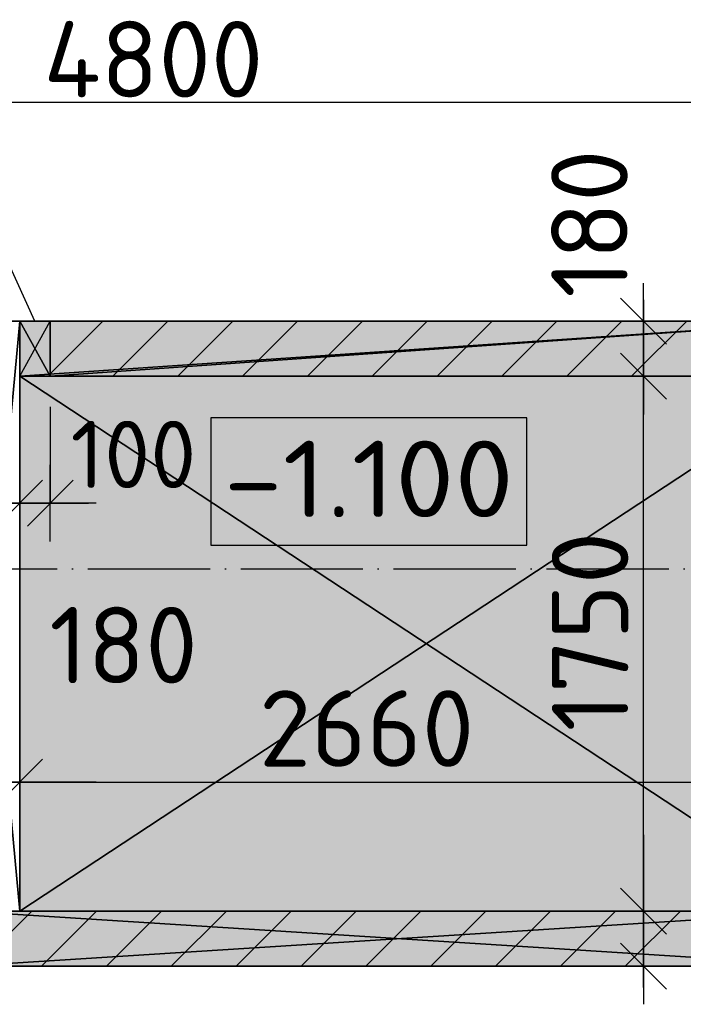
# Model space of a CAD drawing. Header units: millimetres. Extents: x 40580 to 559114, y -343730 to 81020.
# Tile 596 of 656: x 475701 to 477872, y -74575 to -71353. Entities that reach past the tile are written whole.
import ezdxf
from ezdxf.enums import TextEntityAlignment as Align

# ---------------------------------------------------------------- set-up
doc = ezdxf.new("R2010")
doc.units = ezdxf.units.MM
doc.linetypes.add('______11', pattern=[500, 400, -50, 0, -50])
doc.linetypes.add('______5', pattern=[1100, 800, -100, 100, -100])
for name, color, linetype in [('_____________1', 7, 'Continuous'), ('_________________', 7, 'Continuous'), ('___________________', 253, '______5'), ('______________________', 7, 'Continuous'), ('_______________________1', 7, 'Continuous'), ('_________________________0', 7, 'Continuous'), ('__________________________', 22, 'Continuous')]:
    doc.layers.add(name, color=color, linetype=linetype)
doc.layers.add('Standard', color=7, linetype='Continuous', lineweight=25)
doc.styles.add('ISOCPEUR', font='isocpeur.ttf')

# ---------------------------------------------------------------- blocks, each defined once
blk = doc.blocks.new('ALL_ML_STRICH')
at = {"color": 0, "linetype": 'ByBlock', "lineweight": -2}
for p, q in [((0, -0.5), (0, 0.5)), ((-0.3, -0.3), (0.3, 0.3)), ((-1, 0), (0.5, 0))]:
    blk.add_line(p, q, dxfattribs=at)

msp = doc.modelspace()

# ---------------------------------------------------------------- hatches: boundary and pattern name
at = {"layer": '_____________1', "linetype": 'Continuous'}
for points in [[(475801.3, -72519.6), (478361.3, -72519.6), (478361.3, -72339.6), (475801.3, -72339.6)], [(478361.3, -74269.6), (475521.3, -74269.6), (475521.3, -74449.6), (478361.3, -74449.6)]]:
    msp.add_hatch(color=9, dxfattribs=at).paths.add_polyline_path(points)

# ---------------------------------------------------------------- linework, layer by layer
at = {"layer": '_____________1', "color": 253, "linetype": '______11'}
for p, q in [((475801.3, -72512), (475973.7, -72339.6)), ((476218, -72519.6), (476398, -72339.6)), ((476642.2, -72519.6), (476822.2, -72339.6)), ((477066.5, -72519.6), (477246.5, -72339.6)), ((477490.8, -72519.6), (477670.8, -72339.6)), ((475560.8, -74449.6), (475740.8, -74269.6)), ((475985, -74449.6), (476165, -74269.6)), ((476409.3, -74449.6), (476589.3, -74269.6)), ((476833.6, -74449.6), (477013.6, -74269.6)), ((477257.8, -74449.6), (477437.8, -74269.6)), ((477682.1, -74449.6), (477862.1, -74269.6))]:
    msp.add_line(p, q, dxfattribs=at)
at = {"layer": '_____________1', "color": 253, "linetype": '______5'}
for p, q in [((476005.8, -72519.6), (476185.8, -72339.6)), ((476430.1, -72519.6), (476610.1, -72339.6)), ((476854.4, -72519.6), (477034.4, -72339.6)), ((477278.6, -72519.6), (477458.6, -72339.6)), ((477702.9, -72519.6), (477882.9, -72339.6)), ((475772.9, -74449.6), (475952.9, -74269.6)), ((476197.2, -74449.6), (476377.2, -74269.6)), ((476621.4, -74449.6), (476801.4, -74269.6)), ((477045.7, -74449.6), (477225.7, -74269.6)), ((477470, -74449.6), (477650, -74269.6))]:
    msp.add_line(p, q, dxfattribs=at)
at = {"layer": '_________________', "color": 254, "linetype": 'Continuous'}
for points in [[(475701.3, -74269.6), (475701.3, -72519.6), (478361.3, -74269.6)], [(478361.3, -74269.6), (475701.3, -72519.6), (478361.3, -72519.6)]]:
    msp.add_solid(points, dxfattribs=at)
at = {"layer": '___________________', "color": 253, "linetype": '______11'}
msp.add_line((462421.3, -73149.6), (480321.3, -73149.6), dxfattribs=at)
msp.add_line((462421.3, -73149.6), (480321.3, -73149.6), dxfattribs=at)
at = {"layer": '______________________', "color": 253, "linetype": 'Continuous'}
for p, q in [((475701.3, -72619.6), (475701.3, -72934.9)), ((475701.3, -72619.6), (475701.3, -72934.9)), ((475801.3, -72619.6), (475801.3, -72934.9))]:
    msp.add_line(p, q, dxfattribs=at)
at = {"layer": '______________________', "color": 7, "linetype": 'Continuous'}
for p, q in [((474021.3, -72934.9), (475701.3, -72934.9)), ((475701.3, -72934.9), (475801.3, -72934.9))]:
    msp.add_line(p, q, dxfattribs=at)
at = {"layer": '_______________________1', "color": 7, "linetype": 'Continuous'}
for p, q in [((473741.3, -71622.4), (478541.3, -71622.4)), ((477741.8, -72519.6), (477741.8, -72339.6)), ((477741.8, -74269.6), (477741.8, -72519.6)), ((475521.3, -73847.2), (475701.3, -73847.2)), ((475701.3, -73847.2), (478361.3, -73847.2)), ((477741.8, -74449.6), (477741.8, -74269.6))]:
    msp.add_line(p, q, dxfattribs=at)
at = {"layer": '_______________________1', "color": 253, "linetype": 'Continuous'}
for p, q in [((477131.3, -72339.6), (477741.8, -72339.6)), ((477131.3, -72519.6), (477741.8, -72519.6)), ((477131.3, -72519.6), (477741.8, -72519.6)), ((475701.3, -73404.6), (475701.3, -73847.2)), ((475701.3, -73404.6), (475701.3, -73847.2)), ((477041.3, -74269.6), (477741.8, -74269.6)), ((477041.3, -74269.6), (477741.8, -74269.6)), ((477041.3, -74449.6), (477741.8, -74449.6))]:
    msp.add_line(p, q, dxfattribs=at)
at = {"layer": '_________________________0', "color": 7, "linetype": 'Continuous'}
msp.add_line((475751.3, -72339.6), (475520.6, -71837.7), dxfattribs=at)
at = {"layer": '__________________________', "color": 180, "linetype": 'Continuous'}
for p, q in [((475801.3, -72339.6), (475701.3, -72339.6)), ((475701.3, -72339.6), (475701.3, -72519.6)), ((475701.3, -72339.6), (475801.3, -72519.6)), ((475701.3, -72519.6), (475801.3, -72339.6)), ((475801.3, -72519.6), (475801.3, -72339.6)), ((475701.3, -72519.6), (475801.3, -72519.6))]:
    msp.add_line(p, q, dxfattribs=at)
at = {"layer": '__________________________', "color": 171, "linetype": 'Continuous'}
for points in [[(475701.3, -72519.6), (475701.3, -72339.6), (475801.3, -72519.6)], [(475801.3, -72519.6), (475701.3, -72339.6), (475801.3, -72339.6)]]:
    msp.add_solid(points, dxfattribs=at)
at = {"layer": 'Standard', "color": 7, "linetype": 'Continuous'}
for p, q in [((477360.1, -72655.5), (476326.7, -72655.5)), ((476326.7, -72655.5), (476326.7, -73072.2)), ((477360.1, -73072.2), (477360.1, -72655.5)), ((476326.7, -73072.2), (477360.1, -73072.2))]:
    msp.add_line(p, q, dxfattribs=at)

# ---------------------------------------------------------------- block references
at = {"layer": '______________________', "color": 7, "linetype": 'Continuous', "xscale": 250, "yscale": 250, "zscale": 250}
for p in [(475701.3, -72934.9), (475801.3, -72934.9)]:
    msp.add_blockref('ALL_ML_STRICH', p, dxfattribs=at)
at = {"layer": '______________________', "color": 7, "linetype": 'Continuous', "xscale": 250, "yscale": 250, "zscale": 250, "rotation": 180}
msp.add_blockref('ALL_ML_STRICH', (475701.3, -72934.9), dxfattribs=at)
at = {"layer": '_______________________1', "color": 7, "linetype": 'Continuous', "xscale": 250, "yscale": 250, "zscale": 250}
for p, rotation in [((477741.8, -72339.6), 90), ((477741.8, -72519.6), 270), ((477741.8, -72519.6), 90), ((475521.3, -73847.2), 180), ((475701.3, -73847.2), 180), ((477741.8, -74269.6), 270), ((477741.8, -74269.6), 90), ((477741.8, -74449.6), 270)]:
    msp.add_blockref('ALL_ML_STRICH', p, dxfattribs=dict(at, rotation=rotation))
msp.add_blockref('ALL_ML_STRICH', (475701.3, -73847.2), dxfattribs=at)

# ---------------------------------------------------------------- texts
at = {"layer": '______________________', "color": 7, "style": 'ISOCPEUR'}
msp.add_text('100', height=220, dxfattribs=at).set_placement((475867.4, -72885.5))
at = {"layer": '_______________________1', "color": 7, "style": 'ISOCPEUR'}
for s, p in [('4800', (475778.8, -71607.4)), ('180', (475798.2, -73524.4)), ('2660', (476483.8, -73797.2))]:
    msp.add_text(s, height=250, dxfattribs=at).set_placement(p)
for s, p in [('180', (477689.8, -72262.9)), ('1750', (477691.8, -73682.1))]:
    msp.add_text(s, height=250, rotation=90, dxfattribs=at).set_placement(p)
at = {"layer": 'Standard', "color": 7, "linetype": 'Continuous', "style": 'ISOCPEUR', "width": 1.116719}
msp.add_text('-1.100', height=250, dxfattribs=at).set_placement((476368.4, -72980.5), (477317.6, -72980.5), align=Align.FIT)

# ---------------------------------------------------------------- meshes
at = {"layer": '_____________1', "color": 7, "linetype": 'Continuous'}
mesh = msp.add_polyface(dxfattribs=at)
corners = [(475701.3, -72339.6, -3800), (475521.3, -72339.6, -3800), (475521.3, -72339.6, -350), (475701.3, -72339.6, -350)]
mesh.append_faces([[corners[k] for k in face] for face in [(1, 2, 0)]], dxfattribs={"vtx1": -1, "color": 7})
mesh.append_faces([[corners[k] for k in face] for face in [(2, 3, 0)]], dxfattribs={"vtx2": -1, "color": 7})
mesh = msp.add_polyface(dxfattribs=at)
corners = [(475521.3, -74269.6, -350), (475701.3, -74269.6, -350), (475701.3, -72339.6, -350), (475521.3, -72339.6, -350)]
mesh.append_faces([[corners[k] for k in face] for face in [(1, 2, 0)]], dxfattribs={"vtx1": -1, "color": 7})
mesh.append_faces([[corners[k] for k in face] for face in [(2, 3, 0)]], dxfattribs={"vtx2": -1, "color": 7})
mesh = msp.add_polyface(dxfattribs=at)
corners = [(475701.3, -74269.6, -3800), (475521.3, -74269.6, -3800), (475521.3, -72339.6, -3800), (475701.3, -72339.6, -3800)]
mesh.append_faces([[corners[k] for k in face] for face in [(1, 2, 0)]], dxfattribs={"vtx1": -1, "color": 7})
mesh.append_faces([[corners[k] for k in face] for face in [(2, 3, 0)]], dxfattribs={"vtx2": -1, "color": 7})
mesh = msp.add_polyface(dxfattribs=at)
corners = [(475801.3, -72339.6, -350), (478361.3, -72339.6, -350), (478361.3, -72339.6, -3800), (475701.3, -72339.6, -3800), (475701.3, -72339.6, -400), (475801.3, -72339.6, -400)]
mesh.append_faces([[corners[k] for k in face] for face in [(5, 1, 3)]], dxfattribs={"vtx0": -1, "vtx1": -1, "vtx2": -1, "color": 7})
mesh.append_faces([[corners[k] for k in face] for face in [(3, 4, 5), (1, 2, 3), (5, 0, 1)]], dxfattribs={"vtx2": -1, "color": 7})
mesh = msp.add_polyface(dxfattribs=at)
corners = [(475701.3, -72339.6, -400), (475701.3, -72519.6, -400), (475801.3, -72519.6, -400), (475801.3, -72339.6, -400)]
mesh.append_faces([[corners[k] for k in face] for face in [(1, 2, 0)]], dxfattribs={"vtx1": -1, "color": 7})
mesh.append_faces([[corners[k] for k in face] for face in [(2, 3, 0)]], dxfattribs={"vtx2": -1, "color": 7})
mesh = msp.add_polyface(dxfattribs=at)
corners = [(475701.3, -72339.6, -3800), (475701.3, -72519.6, -3800), (475701.3, -72519.6, -400), (475701.3, -72339.6, -400)]
mesh.append_faces([[corners[k] for k in face] for face in [(1, 2, 0)]], dxfattribs={"vtx1": -1, "color": 7})
mesh.append_faces([[corners[k] for k in face] for face in [(2, 3, 0)]], dxfattribs={"vtx2": -1, "color": 7})
mesh = msp.add_polyface(dxfattribs=at)
corners = [(475701.3, -72519.6, -3800), (475701.3, -72339.6, -3800), (478361.3, -72339.6, -3800), (478361.3, -72519.6, -3800)]
mesh.append_faces([[corners[k] for k in face] for face in [(1, 2, 0)]], dxfattribs={"vtx1": -1, "color": 7})
mesh.append_faces([[corners[k] for k in face] for face in [(2, 3, 0)]], dxfattribs={"vtx2": -1, "color": 7})
mesh = msp.add_polyface(dxfattribs=at)
corners = [(475701.3, -74269.6, -3800), (475701.3, -72339.6, -3800), (475701.3, -72339.6, -350), (475701.3, -74269.6, -350)]
mesh.append_faces([[corners[k] for k in face] for face in [(1, 2, 0)]], dxfattribs={"vtx1": -1, "color": 7})
mesh.append_faces([[corners[k] for k in face] for face in [(2, 3, 0)]], dxfattribs={"vtx2": -1, "color": 7})
mesh = msp.add_polyface(dxfattribs=at)
corners = [(475801.3, -72519.6, -350), (475801.3, -72339.6, -350), (475801.3, -72339.6, -400), (475801.3, -72519.6, -400)]
mesh.append_faces([[corners[k] for k in face] for face in [(1, 2, 0)]], dxfattribs={"vtx1": -1, "color": 7})
mesh.append_faces([[corners[k] for k in face] for face in [(2, 3, 0)]], dxfattribs={"vtx2": -1, "color": 7})
mesh = msp.add_polyface(dxfattribs=at)
corners = [(478361.3, -72339.6, -350), (475801.3, -72339.6, -350), (475801.3, -72519.6, -350), (478361.3, -72519.6, -350)]
mesh.append_faces([[corners[k] for k in face] for face in [(1, 2, 0)]], dxfattribs={"vtx1": -1, "color": 7})
mesh.append_faces([[corners[k] for k in face] for face in [(2, 3, 0)]], dxfattribs={"vtx2": -1, "color": 7})
mesh = msp.add_polyface(dxfattribs=at)
corners = [(475801.3, -72519.6, -400), (475701.3, -72519.6, -400), (475701.3, -72519.6, -3800), (478361.3, -72519.6, -3800), (478361.3, -72519.6, -350), (475801.3, -72519.6, -350)]
mesh.append_faces([[corners[k] for k in face] for face in [(3, 4, 0), (2, 3, 0)]], dxfattribs={"vtx1": -1, "vtx2": -1, "color": 7})
mesh.append_faces([[corners[k] for k in face] for face in [(4, 5, 0), (0, 1, 2)]], dxfattribs={"vtx2": -1, "color": 7})
mesh = msp.add_polyface(dxfattribs=at)
corners = [(478361.3, -74269.6, -3800), (475521.3, -74269.6, -3800), (475521.3, -74269.6, -350), (478361.3, -74269.6, -350)]
mesh.append_faces([[corners[k] for k in face] for face in [(1, 2, 0)]], dxfattribs={"vtx1": -1, "color": 7})
mesh.append_faces([[corners[k] for k in face] for face in [(2, 3, 0)]], dxfattribs={"vtx2": -1, "color": 7})
mesh = msp.add_polyface(dxfattribs=at)
corners = [(478361.3, -74449.6, -350), (478361.3, -74269.6, -350), (475521.3, -74269.6, -350), (475521.3, -74449.6, -350)]
mesh.append_faces([[corners[k] for k in face] for face in [(1, 2, 0)]], dxfattribs={"vtx1": -1, "color": 7})
mesh.append_faces([[corners[k] for k in face] for face in [(2, 3, 0)]], dxfattribs={"vtx2": -1, "color": 7})
mesh = msp.add_polyface(dxfattribs=at)
corners = [(478361.3, -74269.6, -3800), (478361.3, -74449.6, -3800), (475521.3, -74449.6, -3800), (475521.3, -74269.6, -3800)]
mesh.append_faces([[corners[k] for k in face] for face in [(1, 2, 0)]], dxfattribs={"vtx1": -1, "color": 7})
mesh.append_faces([[corners[k] for k in face] for face in [(2, 3, 0)]], dxfattribs={"vtx2": -1, "color": 7})
mesh = msp.add_polyface(dxfattribs=at)
corners = [(475521.3, -74269.6, -3800), (475701.3, -74269.6, -3800), (475701.3, -74269.6, -350), (475521.3, -74269.6, -350)]
mesh.append_faces([[corners[k] for k in face] for face in [(1, 2, 0)]], dxfattribs={"vtx1": -1, "color": 7})
mesh.append_faces([[corners[k] for k in face] for face in [(2, 3, 0)]], dxfattribs={"vtx2": -1, "color": 7})
mesh = msp.add_polyface(dxfattribs=at)
corners = [(475521.3, -74449.6, -3800), (478361.3, -74449.6, -3800), (478361.3, -74449.6, -350), (475521.3, -74449.6, -350)]
mesh.append_faces([[corners[k] for k in face] for face in [(1, 2, 0)]], dxfattribs={"vtx1": -1, "color": 7})
mesh.append_faces([[corners[k] for k in face] for face in [(2, 3, 0)]], dxfattribs={"vtx2": -1, "color": 7})
at = {"layer": '_________________', "color": 7, "linetype": 'Continuous'}
mesh = msp.add_polyface(dxfattribs=at)
corners = [(475701.3, -72519.6, -2200), (475701.3, -74269.6, -2200), (475701.3, -74269.6, -2000), (475701.3, -72519.6, -2000)]
mesh.append_faces([[corners[k] for k in face] for face in [(1, 2, 0)]], dxfattribs={"vtx1": -1, "color": 7})
mesh.append_faces([[corners[k] for k in face] for face in [(2, 3, 0)]], dxfattribs={"vtx2": -1, "color": 7})
mesh = msp.add_polyface(dxfattribs=at)
corners = [(478361.3, -72519.6, -2200), (475701.3, -72519.6, -2200), (475701.3, -72519.6, -2000), (478361.3, -72519.6, -2000)]
mesh.append_faces([[corners[k] for k in face] for face in [(1, 2, 0)]], dxfattribs={"vtx1": -1, "color": 7})
mesh.append_faces([[corners[k] for k in face] for face in [(2, 3, 0)]], dxfattribs={"vtx2": -1, "color": 7})
mesh = msp.add_polyface(dxfattribs=at)
corners = [(478361.3, -72519.6, -2000), (475701.3, -72519.6, -2000), (475701.3, -74269.6, -2000), (478361.3, -74269.6, -2000)]
mesh.append_faces([[corners[k] for k in face] for face in [(1, 2, 0)]], dxfattribs={"vtx1": -1, "color": 7})
mesh.append_faces([[corners[k] for k in face] for face in [(2, 3, 0)]], dxfattribs={"vtx2": -1, "color": 7})
mesh = msp.add_polyface(dxfattribs=at)
corners = [(475701.3, -72519.6, -2200), (478361.3, -72519.6, -2200), (478361.3, -74269.6, -2200), (475701.3, -74269.6, -2200)]
mesh.append_faces([[corners[k] for k in face] for face in [(1, 2, 0)]], dxfattribs={"vtx1": -1, "color": 7})
mesh.append_faces([[corners[k] for k in face] for face in [(2, 3, 0)]], dxfattribs={"vtx2": -1, "color": 7})
mesh = msp.add_polyface(dxfattribs=at)
corners = [(475701.3, -74269.6, -2200), (478361.3, -74269.6, -2200), (478361.3, -74269.6, -2000), (475701.3, -74269.6, -2000)]
mesh.append_faces([[corners[k] for k in face] for face in [(1, 2, 0)]], dxfattribs={"vtx1": -1, "color": 7})
mesh.append_faces([[corners[k] for k in face] for face in [(2, 3, 0)]], dxfattribs={"vtx2": -1, "color": 7})

doc.saveas('drawing.dxf')
